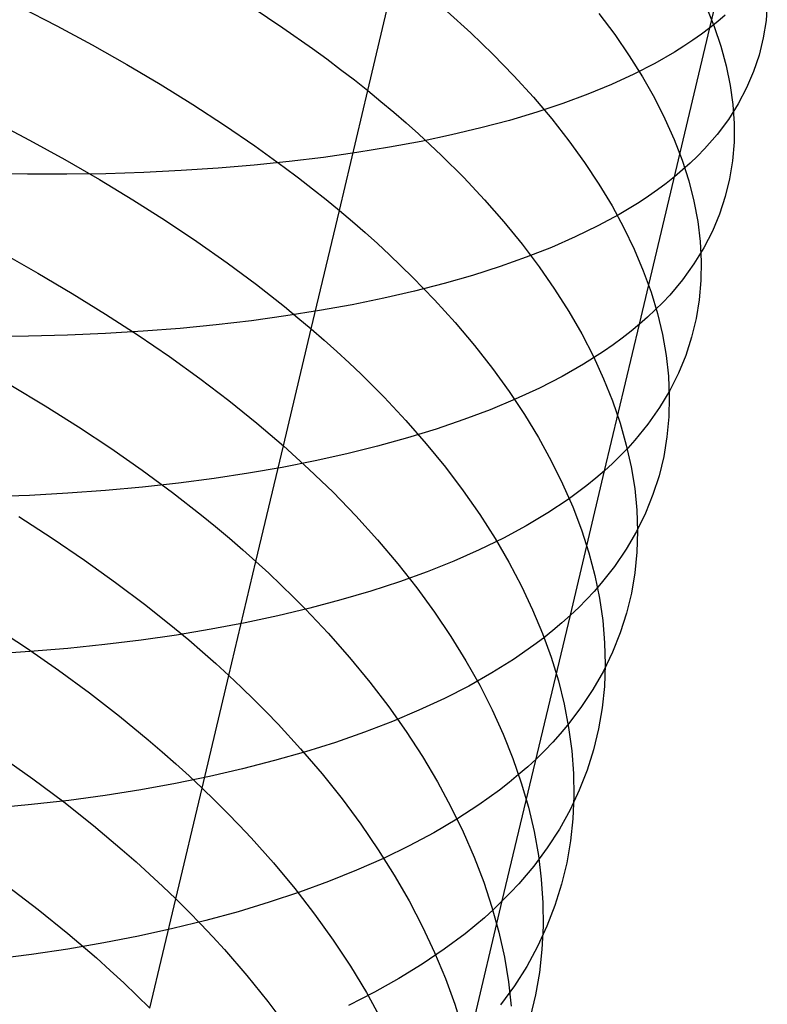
# Model space of a CAD drawing. Extents: x -383 to 1849, y -1185 to -529.
# Tile 729 of 870: x 1808.42 to 1816.56, y -1068.61 to -1057.88. Entities that reach past the tile are written whole.
import ezdxf

# ---------------------------------------------------------------- set-up
doc = ezdxf.new("R2010")
doc.units = 0
doc.layers.add('PREDEFINITO', color=7, linetype='CONTINUOUS')

msp = doc.modelspace()

# ---------------------------------------------------------------- linework, layer by layer
at = {"layer": 'PREDEFINITO'}
for p, q in [((1815.933, -1057.969, 490.621), (1816.317, -1056.337, 489.89)), ((1812.208, -1058.653, 507.681), (1812.521, -1057.333, 506.929)), ((1808.425, -1057.742, 511.04), (1808.82, -1057.946, 510.833)), ((1810.949, -1057.745, 508.858), (1811.282, -1057.967, 508.581)), ((1815.891, -1057.737, 500.104), (1815.979, -1057.954, 499.671)), ((1816.558, -1057.698, 496.274), (1816.544, -1057.89, 495.823)), ((1813.073, -1057.791, 506.27), (1813.329, -1058.022, 505.926)), ((1814.724, -1057.813, 503.317), (1814.897, -1058.043, 502.919)), ((1816.101, -1057.829, 491.056), (1816.019, -1057.9, 490.838)), ((1808.82, -1057.946, 510.833), (1809.206, -1058.154, 510.615)), ((1811.282, -1057.967, 508.581), (1811.604, -1058.193, 508.292)), ((1815.166, -1061.2, 492.157), (1815.933, -1057.969, 490.621)), ((1815.933, -1057.969, 490.621), (1815.843, -1058.037, 490.405)), ((1816.019, -1057.9, 490.838), (1815.933, -1057.969, 490.621)), ((1815.979, -1057.954, 499.671), (1816.052, -1058.17, 499.235)), ((1816.544, -1057.89, 495.823), (1816.514, -1058.079, 495.371)), ((1813.329, -1058.022, 505.926), (1813.57, -1058.255, 505.572)), ((1814.897, -1058.043, 502.919), (1815.055, -1058.273, 502.515)), ((1815.843, -1058.037, 490.405), (1815.749, -1058.104, 490.19)), ((1816.514, -1058.079, 495.371), (1816.469, -1058.265, 494.919)), ((1809.206, -1058.154, 510.615), (1809.582, -1058.367, 510.385)), ((1811.604, -1058.193, 508.292), (1811.76, -1058.307, 508.143)), ((1815.651, -1058.169, 489.977), (1815.549, -1058.233, 489.765)), ((1815.749, -1058.104, 490.19), (1815.651, -1058.169, 489.977)), ((1816.052, -1058.17, 499.235), (1816.111, -1058.384, 498.795)), ((1811.76, -1058.307, 508.143), (1811.912, -1058.422, 507.992)), ((1813.57, -1058.255, 505.572), (1813.798, -1058.49, 505.209)), ((1815.055, -1058.273, 502.515), (1815.199, -1058.502, 502.105)), ((1815.549, -1058.233, 489.765), (1815.334, -1058.357, 489.345)), ((1816.469, -1058.265, 494.919), (1816.409, -1058.446, 494.469)), ((1809.582, -1058.367, 510.385), (1809.948, -1058.584, 510.144)), ((1815.334, -1058.357, 489.345), (1815.104, -1058.475, 488.931)), ((1816.111, -1058.384, 498.795), (1816.155, -1058.596, 498.353)), ((1811.912, -1058.422, 507.992), (1812.062, -1058.537, 507.838)), ((1813.798, -1058.49, 505.209), (1814.012, -1058.726, 504.838)), ((1815.104, -1058.475, 488.931), (1814.86, -1058.587, 488.522)), ((1815.199, -1058.502, 502.105), (1815.329, -1058.731, 501.69)), ((1816.409, -1058.446, 494.469), (1816.333, -1058.624, 494.019)), ((1809.948, -1058.584, 510.144), (1810.303, -1058.804, 509.891)), ((1812.062, -1058.537, 507.838), (1812.208, -1058.653, 507.681)), ((1814.86, -1058.587, 488.522), (1814.602, -1058.693, 488.121)), ((1816.155, -1058.596, 498.353), (1816.183, -1058.805, 497.909)), ((1816.333, -1058.624, 494.019), (1816.241, -1058.797, 493.571)), ((1811.898, -1059.959, 508.459), (1812.208, -1058.653, 507.681)), ((1812.208, -1058.653, 507.681), (1812.35, -1058.77, 507.522)), ((1814.012, -1058.726, 504.838), (1814.211, -1058.962, 504.459)), ((1814.602, -1058.693, 488.121), (1814.331, -1058.794, 487.726)), ((1815.329, -1058.731, 501.69), (1815.444, -1058.959, 501.269)), ((1810.303, -1058.804, 509.891), (1810.646, -1059.028, 509.626)), ((1812.35, -1058.77, 507.522), (1812.49, -1058.887, 507.36)), ((1814.331, -1058.794, 487.726), (1814.047, -1058.888, 487.338)), ((1816.241, -1058.797, 493.571), (1816.134, -1058.966, 493.126)), ((1816.183, -1058.805, 497.909), (1816.197, -1059.012, 497.463)), ((1812.49, -1058.887, 507.36), (1812.625, -1059.005, 507.196)), ((1814.047, -1058.888, 487.338), (1813.749, -1058.977, 486.958)), ((1808.131, -1058.985, 511.817), (1808.525, -1059.193, 511.613)), ((1810.646, -1059.028, 509.626), (1810.978, -1059.256, 509.351)), ((1812.625, -1059.005, 507.196), (1812.758, -1059.123, 507.029)), ((1813.44, -1059.059, 486.586), (1813.119, -1059.136, 486.222)), ((1813.749, -1058.977, 486.958), (1813.44, -1059.059, 486.586)), ((1814.211, -1058.962, 504.459), (1814.397, -1059.199, 504.073)), ((1815.444, -1058.959, 501.269), (1815.545, -1059.186, 500.844)), ((1816.134, -1058.966, 493.126), (1816.012, -1059.13, 492.683)), ((1816.197, -1059.012, 497.463), (1816.196, -1059.216, 497.016)), ((1812.758, -1059.123, 507.029), (1813.012, -1059.361, 506.687)), ((1813.119, -1059.136, 486.222), (1812.787, -1059.206, 485.866)), ((1816.012, -1059.13, 492.683), (1815.873, -1059.289, 492.243)), ((1808.525, -1059.193, 511.613), (1808.91, -1059.405, 511.397)), ((1810.978, -1059.256, 509.351), (1811.298, -1059.487, 509.065)), ((1812.443, -1059.27, 485.52), (1812.089, -1059.328, 485.182)), ((1812.787, -1059.206, 485.866), (1812.443, -1059.27, 485.52)), ((1814.397, -1059.199, 504.073), (1814.568, -1059.436, 503.679)), ((1815.545, -1059.186, 500.844), (1815.631, -1059.412, 500.415)), ((1816.196, -1059.216, 497.016), (1816.18, -1059.417, 496.568)), ((1811.725, -1059.38, 484.855), (1811.352, -1059.426, 484.537)), ((1812.089, -1059.328, 485.182), (1811.725, -1059.38, 484.855)), ((1813.012, -1059.361, 506.687), (1813.252, -1059.601, 506.337)), ((1815.798, -1059.367, 492.024), (1815.719, -1059.443, 491.807)), ((1815.873, -1059.289, 492.243), (1815.798, -1059.367, 492.024)), ((1808.91, -1059.405, 511.397), (1809.285, -1059.622, 511.169)), ((1810.969, -1059.465, 484.23), (1810.577, -1059.498, 483.933)), ((1811.352, -1059.426, 484.537), (1810.969, -1059.465, 484.23)), ((1811.298, -1059.487, 509.065), (1811.453, -1059.604, 508.917)), ((1814.568, -1059.436, 503.679), (1814.725, -1059.673, 503.279)), ((1815.631, -1059.412, 500.415), (1815.702, -1059.636, 499.982)), ((1815.719, -1059.443, 491.807), (1815.636, -1059.518, 491.59)), ((1816.18, -1059.417, 496.568), (1816.148, -1059.614, 496.12)), ((1808.502, -1059.565, 482.621), (1808.066, -1059.558, 482.395)), ((1808.931, -1059.564, 482.859), (1808.502, -1059.565, 482.621)), ((1809.354, -1059.558, 483.11), (1808.931, -1059.564, 482.859)), ((1809.769, -1059.544, 483.373), (1809.354, -1059.558, 483.11)), ((1810.177, -1059.524, 483.647), (1809.769, -1059.544, 483.373)), ((1810.577, -1059.498, 483.933), (1810.177, -1059.524, 483.647)), ((1815.549, -1059.592, 491.375), (1815.458, -1059.664, 491.161)), ((1815.636, -1059.518, 491.59), (1815.549, -1059.592, 491.375)), ((1809.285, -1059.622, 511.169), (1809.649, -1059.843, 510.93)), ((1811.453, -1059.604, 508.917), (1811.604, -1059.722, 508.767)), ((1813.252, -1059.601, 506.337), (1813.478, -1059.842, 505.978)), ((1814.725, -1059.673, 503.279), (1814.867, -1059.91, 502.873)), ((1815.458, -1059.664, 491.161), (1815.363, -1059.734, 490.948)), ((1815.702, -1059.636, 499.982), (1815.759, -1059.858, 499.546)), ((1816.148, -1059.614, 496.12), (1816.101, -1059.808, 495.672)), ((1811.604, -1059.722, 508.767), (1811.753, -1059.84, 508.615)), ((1815.264, -1059.804, 490.736), (1815.161, -1059.872, 490.526)), ((1815.363, -1059.734, 490.948), (1815.264, -1059.804, 490.736)), ((1816.101, -1059.808, 495.672), (1816.039, -1059.998, 495.225)), ((1809.649, -1059.843, 510.93), (1810.003, -1060.069, 510.68)), ((1811.753, -1059.84, 508.615), (1811.898, -1059.959, 508.459)), ((1813.478, -1059.842, 505.978), (1813.69, -1060.084, 505.61)), ((1814.867, -1059.91, 502.873), (1814.995, -1060.147, 502.462)), ((1815.161, -1059.872, 490.526), (1814.944, -1060.003, 490.109)), ((1815.759, -1059.858, 499.546), (1815.8, -1060.078, 499.107)), ((1811.592, -1061.25, 509.263), (1811.898, -1059.959, 508.459)), ((1811.898, -1059.959, 508.459), (1812.04, -1060.078, 508.301)), ((1814.944, -1060.003, 490.109), (1814.713, -1060.128, 489.698)), ((1816.039, -1059.998, 495.225), (1815.961, -1060.184, 494.779)), ((1810.003, -1060.069, 510.68), (1810.345, -1060.298, 510.418)), ((1812.04, -1060.078, 508.301), (1812.178, -1060.199, 508.141)), ((1813.69, -1060.084, 505.61), (1813.888, -1060.328, 505.235)), ((1814.713, -1060.128, 489.698), (1814.467, -1060.248, 489.293)), ((1815.8, -1060.078, 499.107), (1815.827, -1060.296, 498.667)), ((1812.178, -1060.199, 508.141), (1812.313, -1060.319, 507.978)), ((1814.995, -1060.147, 502.462), (1815.109, -1060.382, 502.046)), ((1815.961, -1060.184, 494.779), (1815.868, -1060.365, 494.335)), ((1810.345, -1060.298, 510.418), (1810.676, -1060.531, 510.145)), ((1812.313, -1060.319, 507.978), (1812.444, -1060.441, 507.812)), ((1813.888, -1060.328, 505.235), (1814.072, -1060.572, 504.852)), ((1814.467, -1060.248, 489.293), (1814.207, -1060.362, 488.894)), ((1815.827, -1060.296, 498.667), (1815.839, -1060.511, 498.224)), ((1808.232, -1060.425, 512.415), (1808.616, -1060.642, 512.201)), ((1812.444, -1060.441, 507.812), (1812.696, -1060.685, 507.474)), ((1814.207, -1060.362, 488.894), (1813.934, -1060.469, 488.502)), ((1815.109, -1060.382, 502.046), (1815.208, -1060.617, 501.625)), ((1815.868, -1060.365, 494.335), (1815.759, -1060.542, 493.893)), ((1810.676, -1060.531, 510.145), (1810.994, -1060.767, 509.862)), ((1813.934, -1060.469, 488.502), (1813.648, -1060.571, 488.118)), ((1815.759, -1060.542, 493.893), (1815.635, -1060.714, 493.454)), ((1815.839, -1060.511, 498.224), (1815.835, -1060.723, 497.78)), ((1808.616, -1060.642, 512.201), (1808.99, -1060.863, 511.976)), ((1813.349, -1060.667, 487.74), (1813.038, -1060.756, 487.371)), ((1813.648, -1060.571, 488.118), (1813.349, -1060.667, 487.74)), ((1814.072, -1060.572, 504.852), (1814.242, -1060.816, 504.462)), ((1815.208, -1060.617, 501.625), (1815.292, -1060.85, 501.2)), ((1810.994, -1060.767, 509.862), (1811.148, -1060.886, 509.716)), ((1812.696, -1060.685, 507.474), (1812.934, -1060.932, 507.126)), ((1813.038, -1060.756, 487.371), (1812.715, -1060.839, 487.01)), ((1815.635, -1060.714, 493.454), (1815.495, -1060.882, 493.018)), ((1815.835, -1060.723, 497.78), (1815.817, -1060.932, 497.336)), ((1808.99, -1060.863, 511.976), (1809.353, -1061.088, 511.74)), ((1812.715, -1060.839, 487.01), (1812.381, -1060.916, 486.657)), ((1814.242, -1060.816, 504.462), (1814.397, -1061.061, 504.066)), ((1815.292, -1060.85, 501.2), (1815.361, -1061.082, 500.771)), ((1815.495, -1060.882, 493.018), (1815.419, -1060.963, 492.801)), ((1811.148, -1060.886, 509.716), (1811.3, -1061.007, 509.568)), ((1812.037, -1060.987, 486.313), (1811.681, -1061.051, 485.978)), ((1812.381, -1060.916, 486.657), (1812.037, -1060.987, 486.313)), ((1812.934, -1060.932, 507.126), (1813.158, -1061.18, 506.77)), ((1815.419, -1060.963, 492.801), (1815.338, -1061.043, 492.585)), ((1815.817, -1060.932, 497.336), (1815.783, -1061.138, 496.892)), ((1809.353, -1061.088, 511.74), (1809.706, -1061.318, 511.492)), ((1811.3, -1061.007, 509.568), (1811.447, -1061.128, 509.416)), ((1811.681, -1061.051, 485.978), (1811.316, -1061.109, 485.653)), ((1814.397, -1061.061, 504.066), (1814.537, -1061.305, 503.664)), ((1815.338, -1061.043, 492.585), (1815.254, -1061.122, 492.37)), ((1815.361, -1061.082, 500.771), (1815.416, -1061.312, 500.34)), ((1810.556, -1061.205, 485.032), (1810.163, -1061.244, 484.738)), ((1810.941, -1061.161, 485.338), (1810.556, -1061.205, 485.032)), ((1811.316, -1061.109, 485.653), (1810.941, -1061.161, 485.338)), ((1811.447, -1061.128, 509.416), (1811.592, -1061.25, 509.263)), ((1813.158, -1061.18, 506.77), (1813.368, -1061.429, 506.406)), ((1814.784, -1062.798, 492.962), (1815.166, -1061.2, 492.157)), ((1815.166, -1061.2, 492.157), (1815.074, -1061.276, 491.944)), ((1815.254, -1061.122, 492.37), (1815.166, -1061.2, 492.157)), ((1815.783, -1061.138, 496.892), (1815.734, -1061.34, 496.447)), ((1809.353, -1061.3, 484.182), (1808.936, -1061.318, 483.921)), ((1809.762, -1061.275, 484.454), (1809.353, -1061.3, 484.182)), ((1810.163, -1061.244, 484.738), (1809.762, -1061.275, 484.454)), ((1811.289, -1062.525, 510.091), (1811.592, -1061.25, 509.263)), ((1811.592, -1061.25, 509.263), (1811.733, -1061.372, 509.106)), ((1814.537, -1061.305, 503.664), (1814.664, -1061.549, 503.257)), ((1815.074, -1061.276, 491.944), (1814.979, -1061.351, 491.733)), ((1815.416, -1061.312, 500.34), (1815.456, -1061.54, 499.905)), ((1808.512, -1061.33, 483.673), (1808.082, -1061.334, 483.436)), ((1808.936, -1061.318, 483.921), (1808.512, -1061.33, 483.673)), ((1809.706, -1061.318, 511.492), (1810.047, -1061.552, 511.233)), ((1811.733, -1061.372, 509.106), (1811.87, -1061.495, 508.947)), ((1814.979, -1061.351, 491.733), (1814.879, -1061.424, 491.523)), ((1815.734, -1061.34, 496.447), (1815.67, -1061.539, 496.004)), ((1811.87, -1061.495, 508.947), (1812.004, -1061.619, 508.786)), ((1813.368, -1061.429, 506.406), (1813.564, -1061.68, 506.034)), ((1814.775, -1061.495, 491.315), (1814.557, -1061.634, 490.901)), ((1814.879, -1061.424, 491.523), (1814.775, -1061.495, 491.315)), ((1810.047, -1061.552, 511.233), (1810.377, -1061.79, 510.964)), ((1812.004, -1061.619, 508.786), (1812.135, -1061.744, 508.622)), ((1814.557, -1061.634, 490.901), (1814.323, -1061.768, 490.494)), ((1814.664, -1061.549, 503.257), (1814.775, -1061.793, 502.845)), ((1815.456, -1061.54, 499.905), (1815.481, -1061.766, 499.469)), ((1815.67, -1061.539, 496.004), (1815.59, -1061.733, 495.562)), ((1813.564, -1061.68, 506.034), (1813.746, -1061.931, 505.654)), ((1815.59, -1061.733, 495.562), (1815.495, -1061.923, 495.121)), ((1810.377, -1061.79, 510.964), (1810.694, -1062.032, 510.683)), ((1812.135, -1061.744, 508.622), (1812.385, -1061.995, 508.287)), ((1814.323, -1061.768, 490.494), (1814.076, -1061.895, 490.092)), ((1814.775, -1061.793, 502.845), (1814.873, -1062.035, 502.428)), ((1815.481, -1061.766, 499.469), (1815.491, -1061.989, 499.031)), ((1808.322, -1061.862, 513.03), (1808.696, -1062.087, 512.807)), ((1813.746, -1061.931, 505.654), (1813.913, -1062.183, 505.268)), ((1814.076, -1061.895, 490.092), (1813.814, -1062.016, 489.697)), ((1815.495, -1061.923, 495.121), (1815.384, -1062.108, 494.683)), ((1810.694, -1062.032, 510.683), (1810.848, -1062.154, 510.539)), ((1812.385, -1061.995, 508.287), (1812.622, -1062.247, 507.943)), ((1813.814, -1062.016, 489.697), (1813.539, -1062.131, 489.308)), ((1814.873, -1062.035, 502.428), (1814.955, -1062.276, 502.007)), ((1815.491, -1061.989, 499.031), (1815.486, -1062.209, 498.592)), ((1808.696, -1062.087, 512.807), (1809.059, -1062.317, 512.574)), ((1810.848, -1062.154, 510.539), (1810.998, -1062.277, 510.392)), ((1813.539, -1062.131, 489.308), (1813.252, -1062.239, 488.927)), ((1815.384, -1062.108, 494.683), (1815.258, -1062.288, 494.247)), ((1810.998, -1062.277, 510.392), (1811.145, -1062.401, 510.243)), ((1812.622, -1062.247, 507.943), (1812.844, -1062.502, 507.591)), ((1813.252, -1062.239, 488.927), (1812.951, -1062.342, 488.553)), ((1813.913, -1062.183, 505.268), (1814.066, -1062.435, 504.875)), ((1814.955, -1062.276, 502.007), (1815.023, -1062.516, 501.583)), ((1815.486, -1062.209, 498.592), (1815.465, -1062.426, 498.152)), ((1809.059, -1062.317, 512.574), (1809.411, -1062.551, 512.329)), ((1812.951, -1062.342, 488.553), (1812.639, -1062.438, 488.186)), ((1815.258, -1062.288, 494.247), (1815.115, -1062.464, 493.815)), ((1811.145, -1062.401, 510.243), (1811.289, -1062.525, 510.091)), ((1812.639, -1062.438, 488.186), (1812.314, -1062.528, 487.828)), ((1814.066, -1062.435, 504.875), (1814.205, -1062.687, 504.477)), ((1815.115, -1062.464, 493.815), (1815.038, -1062.549, 493.6)), ((1815.465, -1062.426, 498.152), (1815.43, -1062.64, 497.711)), ((1809.411, -1062.551, 512.329), (1809.752, -1062.79, 512.073)), ((1810.99, -1063.785, 510.944), (1811.289, -1062.525, 510.091)), ((1811.289, -1062.525, 510.091), (1811.429, -1062.651, 509.936)), ((1812.314, -1062.528, 487.828), (1811.979, -1062.611, 487.478)), ((1812.844, -1062.502, 507.591), (1813.053, -1062.758, 507.23)), ((1815.038, -1062.549, 493.6), (1814.957, -1062.633, 493.386)), ((1815.023, -1062.516, 501.583), (1815.076, -1062.754, 501.155)), ((1811.633, -1062.688, 487.137), (1811.276, -1062.759, 486.805)), ((1811.429, -1062.651, 509.936), (1811.566, -1062.777, 509.779)), ((1811.979, -1062.611, 487.478), (1811.633, -1062.688, 487.137)), ((1814.205, -1062.687, 504.477), (1814.329, -1062.939, 504.073)), ((1814.957, -1062.633, 493.386), (1814.873, -1062.716, 493.173)), ((1815.43, -1062.64, 497.711), (1815.379, -1062.85, 497.271)), ((1809.752, -1062.79, 512.073), (1810.08, -1063.033, 511.807)), ((1811.276, -1062.759, 486.805), (1810.909, -1062.823, 486.483)), ((1811.566, -1062.777, 509.779), (1811.699, -1062.904, 509.619)), ((1813.053, -1062.758, 507.23), (1813.247, -1063.016, 506.862)), ((1814.415, -1064.371, 493.819), (1814.784, -1062.798, 492.962)), ((1814.784, -1062.798, 492.962), (1814.691, -1062.878, 492.751)), ((1814.873, -1062.716, 493.173), (1814.784, -1062.798, 492.962)), ((1815.076, -1062.754, 501.155), (1815.114, -1062.99, 500.725)), ((1810.533, -1062.88, 486.17), (1810.147, -1062.93, 485.868)), ((1810.909, -1062.823, 486.483), (1810.533, -1062.88, 486.17)), ((1811.699, -1062.904, 509.619), (1811.829, -1063.031, 509.457)), ((1814.691, -1062.878, 492.751), (1814.594, -1062.956, 492.542)), ((1815.379, -1062.85, 497.271), (1815.313, -1063.056, 496.832)), ((1809.35, -1063.011, 485.295), (1808.94, -1063.041, 485.025)), ((1809.753, -1062.974, 485.576), (1809.35, -1063.011, 485.295)), ((1810.147, -1062.93, 485.868), (1809.753, -1062.974, 485.576)), ((1811.829, -1063.031, 509.457), (1812.078, -1063.288, 509.126)), ((1813.247, -1063.016, 506.862), (1813.427, -1063.274, 506.486)), ((1814.329, -1062.939, 504.073), (1814.439, -1063.19, 503.664)), ((1814.594, -1062.956, 492.542), (1814.493, -1063.033, 492.334)), ((1815.114, -1062.99, 500.725), (1815.137, -1063.224, 500.293)), ((1808.522, -1063.064, 484.767), (1808.097, -1063.08, 484.52)), ((1808.94, -1063.041, 485.025), (1808.522, -1063.064, 484.767)), ((1810.08, -1063.033, 511.807), (1810.396, -1063.28, 511.53)), ((1814.389, -1063.109, 492.127), (1814.168, -1063.255, 491.717)), ((1814.493, -1063.033, 492.334), (1814.389, -1063.109, 492.127)), ((1815.313, -1063.056, 496.832), (1815.232, -1063.259, 496.394)), ((1814.439, -1063.19, 503.664), (1814.534, -1063.441, 503.251)), ((1815.137, -1063.224, 500.293), (1815.145, -1063.455, 499.859)), ((1808.409, -1063.296, 513.663), (1808.771, -1063.53, 513.433)), ((1810.396, -1063.28, 511.53), (1810.55, -1063.405, 511.387)), ((1812.078, -1063.288, 509.126), (1812.313, -1063.547, 508.786)), ((1813.427, -1063.274, 506.486), (1813.593, -1063.533, 506.104)), ((1814.168, -1063.255, 491.717), (1813.933, -1063.396, 491.314)), ((1815.232, -1063.259, 496.394), (1815.135, -1063.457, 495.958)), ((1810.55, -1063.405, 511.387), (1810.7, -1063.531, 511.242)), ((1813.933, -1063.396, 491.314), (1813.684, -1063.53, 490.916)), ((1814.534, -1063.441, 503.251), (1814.614, -1063.69, 502.834)), ((1815.135, -1063.457, 495.958), (1815.022, -1063.65, 495.524)), ((1815.145, -1063.455, 499.859), (1815.137, -1063.683, 499.424)), ((1808.771, -1063.53, 513.433), (1809.122, -1063.769, 513.191)), ((1810.7, -1063.531, 511.242), (1810.846, -1063.657, 511.094)), ((1812.313, -1063.547, 508.786), (1812.535, -1063.809, 508.437)), ((1813.684, -1063.53, 490.916), (1813.421, -1063.658, 490.524)), ((1813.593, -1063.533, 506.104), (1813.744, -1063.792, 505.715)), ((1810.846, -1063.657, 511.094), (1810.99, -1063.785, 510.944)), ((1813.421, -1063.658, 490.524), (1813.144, -1063.78, 490.139)), ((1815.022, -1063.65, 495.524), (1814.894, -1063.838, 495.092)), ((1809.122, -1063.769, 513.191), (1809.461, -1064.013, 512.938)), ((1813.144, -1063.78, 490.139), (1812.855, -1063.896, 489.762)), ((1814.614, -1063.69, 502.834), (1814.68, -1063.938, 502.413)), ((1815.137, -1063.683, 499.424), (1815.115, -1063.909, 498.988)), ((1810.695, -1065.028, 511.822), (1810.99, -1063.785, 510.944)), ((1810.99, -1063.785, 510.944), (1811.129, -1063.913, 510.791)), ((1812.535, -1063.809, 508.437), (1812.741, -1064.072, 508.081)), ((1813.744, -1063.792, 505.715), (1813.881, -1064.052, 505.321)), ((1814.894, -1063.838, 495.092), (1814.75, -1064.021, 494.664)), ((1811.129, -1063.913, 510.791), (1811.266, -1064.042, 510.636)), ((1812.855, -1063.896, 489.762), (1812.553, -1064.005, 489.391)), ((1814.68, -1063.938, 502.413), (1814.73, -1064.184, 501.989)), ((1815.115, -1063.909, 498.988), (1815.078, -1064.131, 498.552)), ((1809.461, -1064.013, 512.938), (1809.789, -1064.261, 512.675)), ((1811.266, -1064.042, 510.636), (1811.398, -1064.172, 510.478)), ((1812.553, -1064.005, 489.391), (1812.239, -1064.108, 489.028)), ((1812.741, -1064.072, 508.081), (1812.934, -1064.336, 507.716)), ((1813.881, -1064.052, 505.321), (1814.003, -1064.311, 504.921)), ((1814.75, -1064.021, 494.664), (1814.672, -1064.111, 494.451)), ((1811.398, -1064.172, 510.478), (1811.528, -1064.303, 510.318)), ((1811.914, -1064.204, 488.674), (1811.577, -1064.294, 488.327)), ((1812.239, -1064.108, 489.028), (1811.914, -1064.204, 488.674)), ((1814.59, -1064.199, 494.239), (1814.504, -1064.286, 494.029)), ((1814.672, -1064.111, 494.451), (1814.59, -1064.199, 494.239)), ((1814.73, -1064.184, 501.989), (1814.766, -1064.428, 501.563)), ((1815.078, -1064.131, 498.552), (1815.025, -1064.349, 498.116)), ((1809.789, -1064.261, 512.675), (1810.104, -1064.512, 512.401)), ((1811.577, -1064.294, 488.327), (1811.229, -1064.377, 487.99)), ((1811.528, -1064.303, 510.318), (1811.776, -1064.566, 509.99)), ((1814.003, -1064.311, 504.921), (1814.111, -1064.57, 504.517)), ((1814.504, -1064.286, 494.029), (1814.415, -1064.371, 493.819)), ((1811.229, -1064.377, 487.99), (1810.871, -1064.453, 487.661)), ((1812.934, -1064.336, 507.716), (1813.112, -1064.601, 507.345)), ((1813.672, -1067.485, 495.592), (1814.415, -1064.371, 493.819)), ((1814.415, -1064.371, 493.819), (1814.321, -1064.455, 493.61)), ((1815.025, -1064.349, 498.116), (1814.957, -1064.564, 497.681)), ((1808.129, -1064.488, 514.544), (1808.49, -1064.727, 514.315)), ((1810.104, -1064.512, 512.401), (1810.257, -1064.64, 512.26)), ((1810.503, -1064.523, 487.342), (1810.125, -1064.586, 487.033)), ((1810.871, -1064.453, 487.661), (1810.503, -1064.523, 487.342)), ((1814.321, -1064.455, 493.61), (1814.223, -1064.538, 493.403)), ((1814.766, -1064.428, 501.563), (1814.787, -1064.67, 501.135)), ((1810.125, -1064.586, 487.033), (1809.739, -1064.642, 486.733)), ((1810.257, -1064.64, 512.26), (1810.406, -1064.768, 512.116)), ((1811.776, -1064.566, 509.99), (1812.01, -1064.831, 509.654)), ((1813.112, -1064.601, 507.345), (1813.276, -1064.867, 506.967)), ((1814.122, -1064.619, 493.197), (1814.017, -1064.698, 492.992)), ((1814.111, -1064.57, 504.517), (1814.204, -1064.828, 504.108)), ((1814.223, -1064.538, 493.403), (1814.122, -1064.619, 493.197)), ((1814.957, -1064.564, 497.681), (1814.873, -1064.774, 497.247)), ((1808.49, -1064.727, 514.315), (1808.84, -1064.97, 514.076)), ((1808.94, -1064.732, 486.166), (1808.529, -1064.767, 485.899)), ((1809.343, -1064.691, 486.444), (1808.94, -1064.732, 486.166)), ((1809.739, -1064.642, 486.733), (1809.343, -1064.691, 486.444)), ((1814.017, -1064.698, 492.992), (1813.795, -1064.852, 492.586)), ((1814.787, -1064.67, 501.135), (1814.793, -1064.909, 500.705)), ((1808.529, -1064.767, 485.899), (1808.11, -1064.795, 485.644)), ((1810.406, -1064.768, 512.116), (1810.552, -1064.898, 511.97)), ((1812.01, -1064.831, 509.654), (1812.229, -1065.099, 509.31)), ((1813.795, -1064.852, 492.586), (1813.558, -1065, 492.185)), ((1814.204, -1064.828, 504.108), (1814.283, -1065.085, 503.695)), ((1814.873, -1064.774, 497.247), (1814.774, -1064.98, 496.815)), ((1810.552, -1064.898, 511.97), (1810.695, -1065.028, 511.822)), ((1813.276, -1064.867, 506.967), (1813.426, -1065.134, 506.583)), ((1814.793, -1064.909, 500.705), (1814.784, -1065.146, 500.274)), ((1808.84, -1064.97, 514.076), (1809.177, -1065.218, 513.827)), ((1810.404, -1066.254, 512.724), (1810.695, -1065.028, 511.822)), ((1810.695, -1065.028, 511.822), (1810.834, -1065.159, 511.671)), ((1813.558, -1065, 492.185), (1813.308, -1065.142, 491.791)), ((1814.774, -1064.98, 496.815), (1814.659, -1065.181, 496.385)), ((1810.834, -1065.159, 511.671), (1810.969, -1065.291, 511.517)), ((1812.229, -1065.099, 509.31), (1812.435, -1065.368, 508.957)), ((1813.308, -1065.142, 491.791), (1813.043, -1065.278, 491.403)), ((1813.426, -1065.134, 506.583), (1813.561, -1065.4, 506.193)), ((1814.283, -1065.085, 503.695), (1814.346, -1065.341, 503.279)), ((1814.784, -1065.146, 500.274), (1814.76, -1065.379, 499.842)), ((1809.177, -1065.218, 513.827), (1809.503, -1065.471, 513.566)), ((1813.043, -1065.278, 491.403), (1812.765, -1065.407, 491.021)), ((1814.659, -1065.181, 496.385), (1814.529, -1065.377, 495.958)), ((1810.969, -1065.291, 511.517), (1811.101, -1065.424, 511.361)), ((1812.435, -1065.368, 508.957), (1812.626, -1065.639, 508.597)), ((1814.346, -1065.341, 503.279), (1814.395, -1065.595, 502.86)), ((1814.529, -1065.377, 495.958), (1814.383, -1065.568, 495.534)), ((1814.76, -1065.379, 499.842), (1814.721, -1065.61, 499.41)), ((1809.503, -1065.471, 513.566), (1809.817, -1065.728, 513.296)), ((1811.101, -1065.424, 511.361), (1811.23, -1065.557, 511.203)), ((1812.765, -1065.407, 491.021), (1812.475, -1065.53, 490.647)), ((1813.561, -1065.4, 506.193), (1813.682, -1065.667, 505.797)), ((1811.23, -1065.557, 511.203), (1811.476, -1065.827, 510.88)), ((1812.475, -1065.53, 490.647), (1812.171, -1065.646, 490.28)), ((1814.383, -1065.568, 495.534), (1814.304, -1065.662, 495.323)), ((1814.395, -1065.595, 502.86), (1814.429, -1065.847, 502.438)), ((1812.171, -1065.646, 490.28), (1811.856, -1065.756, 489.92)), ((1812.626, -1065.639, 508.597), (1812.803, -1065.912, 508.23)), ((1813.682, -1065.667, 505.797), (1813.788, -1065.933, 505.397)), ((1814.304, -1065.662, 495.323), (1814.221, -1065.754, 495.113)), ((1814.721, -1065.61, 499.41), (1814.666, -1065.836, 498.979)), ((1809.817, -1065.728, 513.296), (1809.969, -1065.858, 513.157)), ((1811.856, -1065.756, 489.92), (1811.529, -1065.859, 489.568)), ((1814.221, -1065.754, 495.113), (1814.134, -1065.845, 494.904)), ((1808.211, -1065.905, 515.221), (1808.559, -1066.153, 514.985)), ((1809.969, -1065.858, 513.157), (1810.117, -1065.989, 513.015)), ((1811.529, -1065.859, 489.568), (1811.191, -1065.955, 489.225)), ((1811.476, -1065.827, 510.88), (1811.709, -1066.098, 510.547)), ((1812.803, -1065.912, 508.23), (1812.965, -1066.185, 507.856)), ((1814.134, -1065.845, 494.904), (1814.044, -1065.934, 494.697)), ((1814.429, -1065.847, 502.438), (1814.448, -1066.096, 502.014)), ((1814.666, -1065.836, 498.979), (1814.596, -1066.059, 498.548)), ((1810.117, -1065.989, 513.015), (1810.262, -1066.121, 512.871)), ((1811.191, -1065.955, 489.225), (1810.842, -1066.045, 488.89)), ((1813.788, -1065.933, 505.397), (1813.879, -1066.199, 504.993)), ((1813.949, -1066.022, 494.49), (1813.85, -1066.108, 494.285)), ((1814.044, -1065.934, 494.697), (1813.949, -1066.022, 494.49)), ((1810.483, -1066.127, 488.564), (1810.114, -1066.203, 488.248)), ((1810.262, -1066.121, 512.871), (1810.404, -1066.254, 512.724)), ((1810.842, -1066.045, 488.89), (1810.483, -1066.127, 488.564)), ((1811.709, -1066.098, 510.547), (1811.927, -1066.373, 510.207)), ((1813.85, -1066.108, 494.285), (1813.748, -1066.193, 494.08)), ((1814.448, -1066.096, 502.014), (1814.452, -1066.344, 501.588)), ((1814.596, -1066.059, 498.548), (1814.511, -1066.277, 498.118)), ((1808.559, -1066.153, 514.985), (1808.896, -1066.406, 514.739)), ((1810.114, -1066.203, 488.248), (1809.736, -1066.272, 487.941)), ((1812.965, -1066.185, 507.856), (1813.113, -1066.458, 507.476)), ((1813.748, -1066.193, 494.08), (1813.641, -1066.276, 493.877)), ((1813.879, -1066.199, 504.993), (1813.956, -1066.464, 504.584)), ((1809.348, -1066.334, 487.644), (1808.952, -1066.388, 487.357)), ((1809.736, -1066.272, 487.941), (1809.348, -1066.334, 487.644)), ((1810.117, -1067.463, 513.65), (1810.404, -1066.254, 512.724)), ((1810.404, -1066.254, 512.724), (1810.542, -1066.388, 512.575)), ((1813.641, -1066.276, 493.877), (1813.417, -1066.437, 493.475)), ((1814.511, -1066.277, 498.118), (1814.41, -1066.491, 497.69)), ((1814.452, -1066.344, 501.588), (1814.441, -1066.588, 501.162)), ((1808.547, -1066.435, 487.081), (1808.135, -1066.475, 486.817)), ((1808.952, -1066.388, 487.357), (1808.547, -1066.435, 487.081)), ((1808.896, -1066.406, 514.739), (1809.221, -1066.664, 514.482)), ((1810.542, -1066.388, 512.575), (1810.677, -1066.523, 512.423)), ((1811.927, -1066.373, 510.207), (1812.131, -1066.649, 509.858)), ((1813.113, -1066.458, 507.476), (1813.247, -1066.732, 507.09)), ((1813.417, -1066.437, 493.475), (1813.178, -1066.593, 493.079)), ((1813.956, -1066.464, 504.584), (1814.018, -1066.727, 504.173)), ((1810.677, -1066.523, 512.423), (1810.808, -1066.659, 512.269)), ((1814.41, -1066.491, 497.69), (1814.294, -1066.701, 497.264)), ((1809.221, -1066.664, 514.482), (1809.533, -1066.926, 514.215)), ((1810.808, -1066.659, 512.269), (1810.936, -1066.795, 512.113)), ((1812.131, -1066.649, 509.858), (1812.321, -1066.926, 509.502)), ((1813.178, -1066.593, 493.079), (1812.926, -1066.742, 492.688)), ((1814.441, -1066.588, 501.162), (1814.415, -1066.83, 500.735)), ((1812.926, -1066.742, 492.688), (1812.659, -1066.884, 492.304)), ((1813.247, -1066.732, 507.09), (1813.366, -1067.006, 506.7)), ((1814.018, -1066.727, 504.173), (1814.065, -1066.989, 503.758)), ((1814.294, -1066.701, 497.264), (1814.162, -1066.905, 496.841)), ((1810.936, -1066.795, 512.113), (1811.181, -1067.07, 511.793)), ((1812.659, -1066.884, 492.304), (1812.379, -1067.021, 491.926)), ((1814.415, -1066.83, 500.735), (1814.374, -1067.068, 500.307)), ((1809.533, -1066.926, 514.215), (1809.684, -1067.058, 514.077)), ((1812.321, -1066.926, 509.502), (1812.496, -1067.205, 509.14)), ((1814.162, -1066.905, 496.841), (1814.014, -1067.104, 496.421)), ((1814.065, -1066.989, 503.758), (1814.097, -1067.248, 503.341)), ((1809.684, -1067.058, 514.077), (1809.832, -1067.192, 513.937)), ((1811.181, -1067.07, 511.793), (1811.412, -1067.348, 511.465)), ((1812.379, -1067.021, 491.926), (1812.086, -1067.15, 491.555)), ((1813.366, -1067.006, 506.7), (1813.47, -1067.28, 506.304)), ((1814.014, -1067.104, 496.421), (1813.934, -1067.202, 496.213)), ((1814.374, -1067.068, 500.307), (1814.318, -1067.303, 499.88)), ((1809.832, -1067.192, 513.937), (1809.976, -1067.327, 513.795)), ((1812.086, -1067.15, 491.555), (1811.781, -1067.273, 491.191)), ((1812.496, -1067.205, 509.14), (1812.657, -1067.485, 508.77)), ((1813.934, -1067.202, 496.213), (1813.851, -1067.298, 496.005)), ((1808.282, -1067.319, 515.917), (1808.618, -1067.577, 515.674)), ((1811.781, -1067.273, 491.191), (1811.464, -1067.389, 490.835)), ((1813.47, -1067.28, 506.304), (1813.56, -1067.553, 505.904)), ((1813.851, -1067.298, 496.005), (1813.763, -1067.392, 495.798)), ((1814.097, -1067.248, 503.341), (1814.114, -1067.506, 502.922)), ((1814.318, -1067.303, 499.88), (1814.246, -1067.533, 499.454)), ((1809.976, -1067.327, 513.795), (1810.117, -1067.463, 513.65)), ((1811.464, -1067.389, 490.835), (1811.135, -1067.499, 490.487)), ((1811.412, -1067.348, 511.465), (1811.628, -1067.629, 511.129)), ((1813.763, -1067.392, 495.798), (1813.672, -1067.485, 495.592)), ((1809.835, -1068.654, 514.6), (1810.117, -1067.463, 513.65)), ((1810.117, -1067.463, 513.65), (1810.255, -1067.599, 513.503)), ((1811.135, -1067.499, 490.487), (1810.795, -1067.602, 490.147)), ((1812.657, -1067.485, 508.77), (1812.803, -1067.766, 508.395)), ((1813.309, -1069.015, 496.529), (1813.672, -1067.485, 495.592)), ((1813.672, -1067.485, 495.592), (1813.576, -1067.577, 495.388)), ((1814.114, -1067.506, 502.922), (1814.117, -1067.761, 502.501)), ((1814.246, -1067.533, 499.454), (1814.158, -1067.76, 499.029)), ((1808.618, -1067.577, 515.674), (1808.941, -1067.839, 515.42)), ((1810.255, -1067.599, 513.503), (1810.389, -1067.737, 513.353)), ((1810.795, -1067.602, 490.147), (1810.444, -1067.697, 489.815)), ((1811.628, -1067.629, 511.129), (1811.83, -1067.911, 510.784)), ((1813.576, -1067.577, 495.388), (1813.477, -1067.667, 495.185)), ((1813.56, -1067.553, 505.904), (1813.634, -1067.825, 505.501)), ((1810.444, -1067.697, 489.815), (1810.083, -1067.786, 489.492)), ((1810.389, -1067.737, 513.353), (1810.519, -1067.876, 513.201)), ((1813.477, -1067.667, 495.185), (1813.374, -1067.755, 494.982)), ((1808.941, -1067.839, 515.42), (1809.253, -1068.106, 515.157)), ((1810.083, -1067.786, 489.492), (1809.712, -1067.867, 489.179)), ((1812.803, -1067.766, 508.395), (1812.935, -1068.047, 508.014)), ((1813.267, -1067.842, 494.782), (1813.041, -1068.011, 494.384)), ((1813.374, -1067.755, 494.982), (1813.267, -1067.842, 494.782)), ((1813.634, -1067.825, 505.501), (1813.695, -1068.096, 505.094)), ((1814.158, -1067.76, 499.029), (1814.056, -1067.982, 498.605)), ((1814.117, -1067.761, 502.501), (1814.104, -1068.014, 502.079)), ((1809.332, -1067.942, 488.875), (1808.942, -1068.009, 488.581)), ((1809.712, -1067.867, 489.179), (1809.332, -1067.942, 488.875)), ((1810.519, -1067.876, 513.201), (1810.646, -1068.015, 513.046)), ((1811.83, -1067.911, 510.784), (1812.018, -1068.196, 510.433)), ((1808.544, -1068.068, 488.297), (1808.138, -1068.121, 488.024)), ((1808.942, -1068.009, 488.581), (1808.544, -1068.068, 488.297)), ((1810.646, -1068.015, 513.046), (1810.89, -1068.296, 512.731)), ((1813.041, -1068.011, 494.384), (1812.801, -1068.174, 493.992)), ((1812.935, -1068.047, 508.014), (1813.052, -1068.328, 507.628)), ((1814.056, -1067.982, 498.605), (1813.938, -1068.199, 498.184)), ((1814.104, -1068.014, 502.079), (1814.076, -1068.263, 501.656)), ((1809.253, -1068.106, 515.157), (1809.403, -1068.242, 515.021)), ((1812.801, -1068.174, 493.992), (1812.547, -1068.33, 493.605)), ((1813.695, -1068.096, 505.094), (1813.74, -1068.366, 504.684)), ((1809.403, -1068.242, 515.021), (1809.551, -1068.378, 514.883)), ((1812.018, -1068.196, 510.433), (1812.192, -1068.481, 510.075)), ((1813.938, -1068.199, 498.184), (1813.804, -1068.411, 497.765)), ((1814.076, -1068.263, 501.656), (1814.033, -1068.509, 501.234)), ((1809.551, -1068.378, 514.883), (1809.694, -1068.516, 514.743)), ((1810.89, -1068.296, 512.731), (1811.119, -1068.58, 512.407)), ((1812.547, -1068.33, 493.605), (1812.28, -1068.48, 493.225)), ((1813.052, -1068.328, 507.628), (1813.155, -1068.609, 507.237)), ((1813.74, -1068.366, 504.684), (1813.77, -1068.633, 504.271)), ((1812.28, -1068.48, 493.225), (1811.999, -1068.623, 492.851)), ((1812.192, -1068.481, 510.075), (1812.351, -1068.768, 509.71)), ((1813.804, -1068.411, 497.765), (1813.654, -1068.618, 497.35)), ((1809.694, -1068.516, 514.743), (1809.835, -1068.654, 514.6)), ((1811.119, -1068.58, 512.407), (1811.334, -1068.867, 512.075)), ((1813.155, -1068.609, 507.237), (1813.242, -1068.89, 506.842)), ((1814.033, -1068.509, 501.234), (1813.974, -1068.752, 500.811))]:
    msp.add_line(p, q, dxfattribs=at)

doc.saveas('drawing.dxf')
